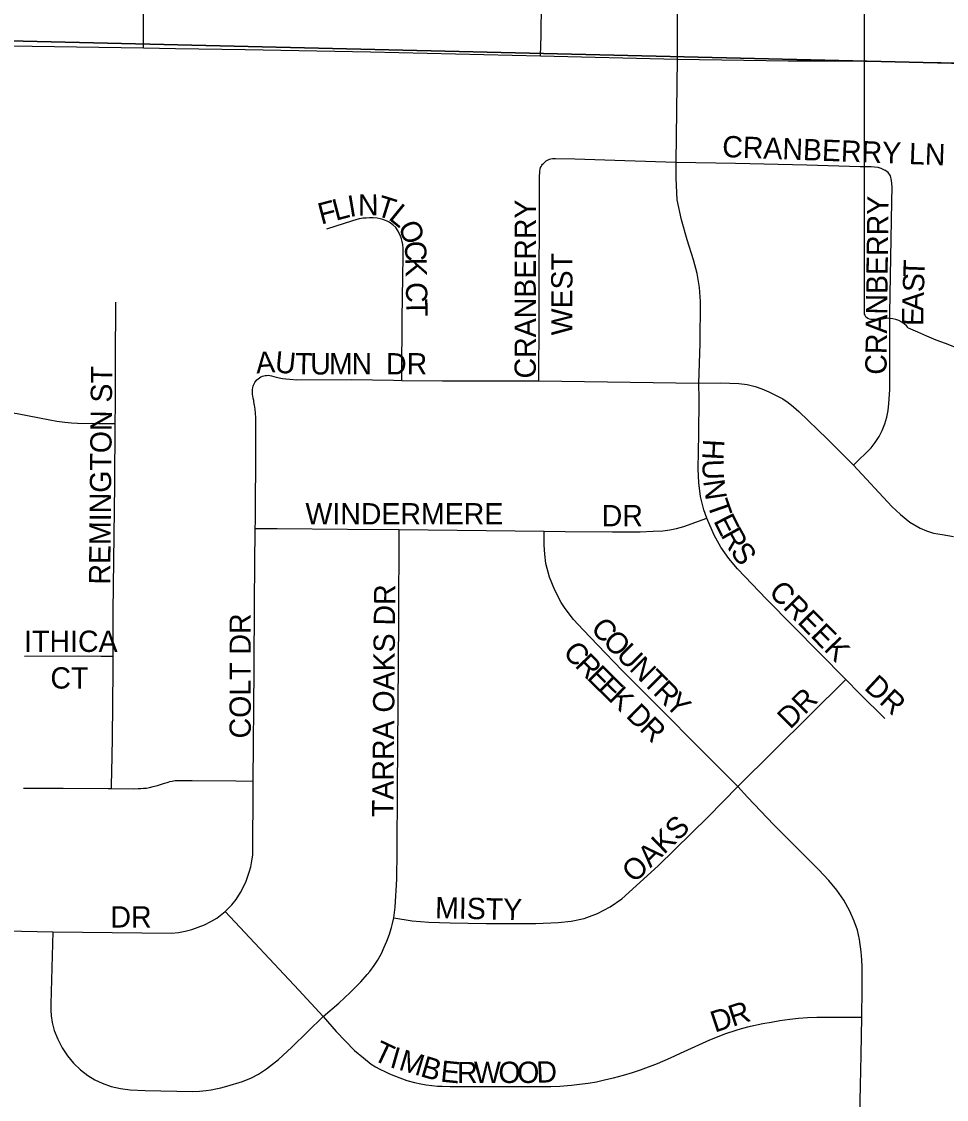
# Model space of a CAD drawing. Extents: x 1587405 to 1714697, y 1028970 to 1155083.
# Drawn here: x 1657810 to 1659980, y 1105700 to 1108229 of the extents above; entities that cross this region are included whole.
import ezdxf

# ---------------------------------------------------------------- set-up
doc = ezdxf.new("R2010")
doc.units = 0
for name, color, linetype in [('GM_X_City_Street', 7, 'Continuous'), ('GM_X_City_Street_Text', 7, 'Continuous'), ('GM_X_Section', 7, 'Continuous'), ('GM_X_State_Route', 7, 'Continuous'), ('GM_X_State_Shield', 7, 'Continuous')]:
    doc.layers.add(name, color=color, linetype=linetype)

msp = doc.modelspace()

# ---------------------------------------------------------------- linework, layer by layer
at = {"layer": 'GM_X_City_Street'}
for points in [[(1659028.2, 1108148.9), (1659029.4, 1108196.9), (1659033.1, 1108575.2), (1659032.4, 1108640.3)], [(1658096.3, 1108167.5), (1658096.6, 1108205.4), (1658097.2, 1108304.3), (1658097.5, 1108353.4), (1658096.8, 1108383.9), (1658095.4, 1108418), (1658093.1, 1108436.5), (1658089.3, 1108455.7), (1658086.7, 1108468.4), (1658084.2, 1108481.1), (1658081.8, 1108494.5), (1658080, 1108513.1), (1658079.4, 1108546.4), (1658079.2, 1108564.3)], [(1659349.6, 1108141.1), (1659349.3, 1108375.2), (1659350.8, 1108467.6), (1659350.9, 1108487.3)], [(1659346, 1107899.4), (1659349.6, 1108141.1)], [(1659034.9, 1107896.5), (1659041.3, 1107902.1), (1659044.6, 1107904.1), (1659048.7, 1107906.1), (1659052, 1107907), (1659056.3, 1107907.6), (1659063.1, 1107907.9), (1659108.8, 1107906.9), (1659225.6, 1107902.9), (1659346, 1107899.4)], [(1659346, 1107899.4), (1659485.8, 1107896.6), (1659652.8, 1107893.1), (1659778.1, 1107889.5), (1659803.5, 1107889.5), (1659819.5, 1107887.3), (1659826.5, 1107885.4), (1659836.2, 1107880.4)], [(1659399.7, 1107380.7), (1659402.2, 1107473.7), (1659403.4, 1107572.1), (1659400.8, 1107605.2), (1659395.4, 1107637.9), (1659387.2, 1107669.9), (1659372.3, 1107716.9), (1659358.4, 1107763.7), (1659348.3, 1107811.3), (1659346.3, 1107861.4), (1659346, 1107899.4)], [(1659023.7, 1107386.3), (1659025.1, 1107530.2), (1659025.6, 1107859.4), (1659025.8, 1107868), (1659026.1, 1107873.5), (1659026.3, 1107878.2), (1659027.3, 1107883), (1659028.2, 1107886.8), (1659030, 1107890.1), (1659031.3, 1107892.3), (1659032.9, 1107894.6), (1659034.9, 1107896.5)], [(1659762.4, 1107188), (1659803.5, 1107228.8), (1659813.4, 1107241.7), (1659822.2, 1107255.5), (1659829.8, 1107269.9), (1659835.7, 1107285.1), (1659840.2, 1107300.7), (1659843.4, 1107316.7), (1659845.6, 1107332.9), (1659847.5, 1107365.4), (1659848, 1107545), (1659852.2, 1107806.1), (1659852.8, 1107841.7), (1659851.7, 1107856.4), (1659849.2, 1107867.1), (1659843.5, 1107875.3), (1659836.2, 1107880.4)], [(1658702.5, 1107387.2), (1658702.6, 1107400.2), (1658703.5, 1107532.5), (1658705.6, 1107678.8), (1658705.9, 1107684.2), (1658705.9, 1107691.7), (1658705.6, 1107696.9), (1658704.7, 1107706), (1658703.5, 1107713.2), (1658701.8, 1107719.4), (1658699.7, 1107725.8), (1658693.8, 1107737.6), (1658688.1, 1107745.6), (1658681.2, 1107752.6), (1658673.2, 1107758.4), (1658668.5, 1107761), (1658664.4, 1107762.6), (1658658.1, 1107764.9), (1658651.7, 1107766.4), (1658644.8, 1107767.6), (1658635.4, 1107768.3), (1658626.6, 1107768.7), (1658619, 1107768.2), (1658611.5, 1107767.6), (1658602.7, 1107766), (1658594.9, 1107764), (1658586.8, 1107761.7), (1658525.8, 1107741.7)], [(1658030.1, 1107285.7), (1658030.4, 1107330.2), (1658030.8, 1107477.8), (1658031.1, 1107526.9), (1658031.7, 1107570.7)], [(1658358.7, 1107039.6), (1658358.8, 1107056.9), (1658360.3, 1107235.8), (1658360.3, 1107278.7), (1658359.6, 1107298.4), (1658359.1, 1107311.1), (1658358.3, 1107319), (1658357.6, 1107325.1), (1658357.1, 1107328.5), (1658355.5, 1107336.6), (1658354.9, 1107340), (1658354, 1107345.4), (1658353, 1107350), (1658352.3, 1107355.1), (1658352, 1107359.2), (1658352, 1107362.1), (1658352.3, 1107365.9), (1658353, 1107370.3), (1658353.7, 1107373.4), (1658354.7, 1107376), (1658355.9, 1107378.9), (1658357.6, 1107382), (1658359.1, 1107384.4), (1658362.4, 1107388.5), (1658368.3, 1107393.4)], [(1658368.3, 1107393.4), (1658372, 1107395.5), (1658375.6, 1107397.2), (1658379, 1107398.2), (1658381.6, 1107398.9), (1658384.8, 1107399), (1658389.2, 1107399.1), (1658392.8, 1107398.6), (1658397.1, 1107397.9), (1658402.4, 1107396.7), (1658408.6, 1107395), (1658415, 1107393.4), (1658422.3, 1107391.8), (1658430.3, 1107390.8), (1658439.9, 1107389.9), (1658456.2, 1107388.8), (1658584.5, 1107388.9), (1658683.1, 1107387.5), (1658702.5, 1107387.2)], [(1658702.5, 1107387.2), (1658798.2, 1107385.8), (1658990, 1107386.5), (1659023.7, 1107386.3)], [(1659023.7, 1107386.3), (1659399.7, 1107380.7)], [(1659418, 1107064), (1659411.2, 1107083.7), (1659403.7, 1107114.9), (1659399.5, 1107146.9), (1659398, 1107179.3), (1659399.5, 1107260.9), (1659400.2, 1107342.9), (1659399.7, 1107380.7)], [(1659399.7, 1107380.7), (1659450.8, 1107381.7), (1659493.5, 1107380.2), (1659513.1, 1107377.7), (1659531.9, 1107372.6), (1659547.5, 1107367.4), (1659563.4, 1107360.7), (1659576, 1107354.3), (1659596.2, 1107344.1), (1659609.4, 1107335.3), (1659621.9, 1107325.2), (1659633.7, 1107314.2), (1659700.6, 1107249.7), (1659762.4, 1107188)], [(1657690.1, 1107317.2), (1657715.3, 1107316.8), (1657736.5, 1107316.5), (1657757, 1107315.4), (1657773.7, 1107313.2), (1657799.6, 1107309.2), (1657876.6, 1107294.3), (1657893.4, 1107291.4), (1657912.1, 1107288.9), (1657927.6, 1107287.2), (1657941.5, 1107286.5), (1657990.5, 1107286), (1658030.1, 1107285.7)], [(1658025, 1106739.7), (1658025.1, 1106763.7), (1658024.9, 1106844.7), (1658028.8, 1107143.1), (1658030.1, 1107285.7)], [(1659762.4, 1107188), (1659852.3, 1107091.3), (1659872.8, 1107072.4), (1659894.2, 1107054.7), (1659918.5, 1107040.7), (1659933.9, 1107034), (1659949.7, 1107029), (1659970.4, 1107025.2), (1659996.9, 1107020.8)], [(1659036.2, 1107033.2), (1659085.7, 1107032.6), (1659196.7, 1107031.9), (1659261.5, 1107031.9), (1659292, 1107033.1), (1659314.9, 1107034.5), (1659331.1, 1107036.2), (1659346.9, 1107039.5), (1659364.6, 1107044.4), (1659418, 1107064)], [(1659744.4, 1106685.1), (1659558, 1106873.7), (1659490.4, 1106944.6), (1659469.5, 1106969.3), (1659451, 1106995.7), (1659435.1, 1107023.8), (1659418, 1107064)], [(1658353.7, 1106446.9), (1658356.1, 1106708.1), (1658357.1, 1106868.6), (1658358.7, 1107039.6)], [(1658358.7, 1107039.6), (1658410.1, 1107039.2), (1658575.1, 1107037.8), (1658696.6, 1107037.2)], [(1658683.4, 1106125.5), (1658687.2, 1106151.2), (1658690.9, 1106216.5), (1658691.5, 1106282), (1658692.5, 1106429.5), (1658695.3, 1106822.7), (1658696.6, 1107037.2)], [(1658696.6, 1107037.2), (1659036.2, 1107033.2)], [(1659491.2, 1106433.8), (1659219.7, 1106706.3), (1659162.7, 1106766.1), (1659128, 1106801.5), (1659105.6, 1106825.8), (1659085.5, 1106851.8), (1659076.6, 1106865.7), (1659061.4, 1106895), (1659049, 1106925.7), (1659040.8, 1106957.6), (1659037.8, 1106979.4), (1659036.5, 1107000.8), (1659036.2, 1107033.2)], [(1657817, 1106740.1), (1657944.2, 1106740.9), (1657997.2, 1106740.1), (1658025, 1106739.7)], [(1658021, 1106429.2), (1658022.2, 1106477.2), (1658022.7, 1106496.9), (1658024.2, 1106618.3), (1658025, 1106717.4), (1658025, 1106739.7)], [(1659491.2, 1106433.8), (1659744.4, 1106685.1)], [(1659835.9, 1106593.7), (1659776.6, 1106652.5), (1659744.4, 1106685.1)], [(1658021, 1106429.2), (1658071.9, 1106428.6), (1658083.8, 1106429.1), (1658089.8, 1106429.3), (1658096.7, 1106429.9), (1658103.4, 1106430.5), (1658110.4, 1106431.7), (1658119.2, 1106433.9), (1658128.9, 1106436.4), (1658145.8, 1106441.7), (1658151.6, 1106443.5), (1658154.5, 1106444.4), (1658158.5, 1106445.6), (1658163.4, 1106446.7), (1658166.7, 1106447.3), (1658170.7, 1106447.9), (1658175.4, 1106448.2), (1658210.7, 1106447.8), (1658313.2, 1106447.4), (1658353.7, 1106446.9)], [(1658336.9, 1106211.7), (1658341.4, 1106223.8), (1658344.6, 1106233.2), (1658347.9, 1106245.2), (1658350.1, 1106254.8), (1658351.4, 1106264.2), (1658352.6, 1106273), (1658353.1, 1106282.1), (1658353.3, 1106307.9), (1658353.9, 1106403.2), (1658353.7, 1106446.9)], [(1658683.4, 1106125.5), (1658727.1, 1106119.2), (1658765.6, 1106115.6), (1658816.3, 1106114.3), (1658900.6, 1106112.2), (1658966, 1106112.7), (1659016.6, 1106112.7), (1659069.2, 1106114.6), (1659100.1, 1106118.2), (1659130.2, 1106124.6), (1659161.4, 1106136.3), (1659191, 1106151.6), (1659218.8, 1106170.1), (1659304.1, 1106247.7), (1659421, 1106362.6), (1659491.2, 1106433.8)], [(1659781.6, 1105892.7), (1659782.6, 1105958.3), (1659783, 1105996.4), (1659782.8, 1106010.7), (1659781.9, 1106027.4), (1659780.6, 1106046.2), (1659776.5, 1106075), (1659771.4, 1106096.9), (1659764.1, 1106118.2), (1659753.6, 1106141.7), (1659739.4, 1106167), (1659723.1, 1106191.1), (1659704.7, 1106213.7), (1659680, 1106239.5), (1659631, 1106288.4), (1659575.4, 1106344.3), (1659513.3, 1106409.1), (1659491.2, 1106433.8)], [(1657815, 1106430.2), (1657908.2, 1106429.9), (1658013.3, 1106429.3), (1658021, 1106429.2)], [(1658288.1, 1106140.8), (1658304, 1106156.6), (1658313.6, 1106169.3), (1658323.9, 1106185.1), (1658331.8, 1106200.3), (1658336.9, 1106211.7)], [(1657883.7, 1106093.2), (1658162.3, 1106090), (1658178.3, 1106091.7), (1658194.2, 1106094.5), (1658209.8, 1106098.5), (1658225, 1106103.6), (1658239.9, 1106109.7), (1658254.3, 1106116.9), (1658268.1, 1106125.1), (1658288.1, 1106140.8)], [(1658288.1, 1106140.8), (1658461, 1105956.4), (1658518.2, 1105894.3)], [(1658518.2, 1105894.3), (1658554.7, 1105925.8), (1658581.6, 1105950.7), (1658594.2, 1105963.4), (1658606.4, 1105975.9), (1658621.5, 1105992.7), (1658627.4, 1106000.2), (1658637.6, 1106014), (1658645.5, 1106026.1), (1658654.5, 1106042.4), (1658661.2, 1106057), (1658667.2, 1106070.8), (1658673.4, 1106087.4), (1658675.3, 1106093), (1658678.5, 1106102.9), (1658681, 1106112.4), (1658683.4, 1106125.5)], [(1657113.7, 1106069.7), (1657148.9, 1106069.6), (1657250.4, 1106068.2), (1657298.2, 1106068.9), (1657328.3, 1106069.3), (1657342.3, 1106069.5), (1657357.6, 1106070.6), (1657375.8, 1106073.2), (1657406.5, 1106079.7), (1657433.3, 1106088.7), (1657456.9, 1106095.7), (1657475.3, 1106099.6), (1657488.1, 1106100.7), (1657587.6, 1106099.6), (1657883.7, 1106093.2)], [(1657883.7, 1106093.2), (1657878.9, 1105924.2), (1657878.9, 1105909.3), (1657879.6, 1105895.7), (1657881.9, 1105880), (1657887, 1105861.7), (1657895.1, 1105840.8), (1657905.4, 1105820.9), (1657917.9, 1105802.4), (1657932.3, 1105785.2), (1657948.4, 1105769.5), (1657965.9, 1105755.7), (1657982.2, 1105745.7), (1657999.5, 1105737.6), (1658020.7, 1105730.2), (1658042.6, 1105725.1), (1658064.8, 1105722), (1658100.5, 1105720.3), (1658211.6, 1105718.4), (1658227.6, 1105719.2), (1658243.5, 1105720.9), (1658255.5, 1105722.5), (1658265.9, 1105724.4), (1658277.5, 1105726.7), (1658292.1, 1105730.6), (1658328.7, 1105742), (1658349.6, 1105750.1), (1658366.5, 1105758.9), (1658385.2, 1105771.4), (1658413.1, 1105793.7), (1658444.4, 1105822.1), (1658518.2, 1105894.3)], [(1658518.2, 1105894.3), (1658548.4, 1105858.8), (1658591.7, 1105814.8), (1658612.8, 1105797.1), (1658630.6, 1105782.8), (1658640.7, 1105776.4), (1658651, 1105770.5), (1658664, 1105764.5), (1658673.8, 1105760.1), (1658687.9, 1105754.3), (1658714.3, 1105744.5), (1658732.4, 1105739.4), (1658747.2, 1105736.1), (1658759.5, 1105733.6), (1658772.7, 1105732.2), (1658786.3, 1105731), (1658797.3, 1105730.6), (1658815.7, 1105729.9), (1659052, 1105729.7), (1659073.3, 1105730.8), (1659100.9, 1105733.1), (1659119.4, 1105735.4), (1659139.7, 1105737.9), (1659159.1, 1105741.1), (1659181.3, 1105746.1), (1659199.4, 1105750.2), (1659222.4, 1105756.5), (1659244, 1105763), (1659262.9, 1105769.1), (1659302.6, 1105784), (1659332.9, 1105797), (1659356.4, 1105808), (1659408, 1105831.8), (1659425.2, 1105839.8), (1659443.1, 1105847), (1659460.3, 1105853.3), (1659486.9, 1105862.4), (1659499.9, 1105866.2), (1659520.6, 1105871.7), (1659549.4, 1105878), (1659569.1, 1105881.4), (1659589.4, 1105884.8), (1659612.8, 1105888.1), (1659633.1, 1105890.2), (1659654.3, 1105891.8), (1659676.7, 1105893), (1659768.3, 1105892.7), (1659781.6, 1105892.7)], [(1659777.3, 1105601.6), (1659777.4, 1105660), (1659778.7, 1105732.1), (1659780.3, 1105804.3), (1659781.6, 1105892.7)]]:
    msp.add_lwpolyline(points, dxfattribs=at)
at = {"layer": 'GM_X_Section'}
for points in [[(1661579.6, 1113384), (1661543.6, 1108095.1), (1656163.1, 1108222.1), (1656195.7, 1113439)], [(1656163.1, 1108222.1), (1661543.6, 1108095.1), (1661485.6, 1102806.5), (1656161.5, 1102928.9)]]:
    msp.add_lwpolyline(points, close=True, dxfattribs=at)
at = {"layer": 'GM_X_State_Route'}
msp.add_lwpolyline([(1656035.7, 1108199.5), (1656325.2, 1108195.9), (1656356, 1108195.6), (1656552, 1108193.7), (1656869.5, 1108188.3), (1656953.2, 1108186.9), (1656992.7, 1108184.8), (1657126.1, 1108182), (1657172.6, 1108181), (1657520.3, 1108176), (1657699.9, 1108173.4), (1657729.2, 1108173), (1658096.3, 1108167.5), (1658171.1, 1108166.4), (1658334.8, 1108163.8), (1658629.3, 1108158.4), (1659028.2, 1108148.9), (1659349.6, 1108141.1), (1659608.8, 1108137.4), (1659742.5, 1108137.3), (1660013.6, 1108132.7)], dxfattribs=at)
at = {"layer": 'GM_X_State_Shield'}
msp.add_line((1659787.2, 1108605.7), (1659787.2, 1107549.1), dxfattribs=at)
for centre, major_axis, start_param, end_param in [((1659807.3, 1107546.8), (20.3, 0), 3.00124, 4.508301), ((1659810.4, 1107654.9), (155.2, 0), 4.665946, 4.897461), ((1659842.2, 1107488.1), (56, 0), 0.519207, 1.627899), ((1660548.8, 1108437.4), (1332.7, 0), 4.195997, 4.488961)]:
    msp.add_ellipse(centre, major_axis=major_axis, ratio=0.8, start_param=start_param, end_param=end_param, dxfattribs=at)

# ---------------------------------------------------------------- texts
at = {"layer": 'GM_X_City_Street_Text'}
for s, rotation, p in [('CRANBERRY LN', 357.8368, (1659453.7, 1107911.5)), ('N', 0.5683, (1658599.9, 1107773.8)), ('F', 14.6657, (1658513.3, 1107752.7)), ('L', 14.7212, (1658547.4, 1107761.6)), ('I', 9.5701, (1658580.2, 1107770.3)), ('T', 342.6623, (1658639.8, 1107774.8)), ('L', 320.824, (1658669, 1107766.7)), ('CRANBERRY', 90, (1659017, 1107391.7)), ('CRANBERRY', 89.3271, (1659839.8, 1107400.3)), ('O', 293.4942, (1658692.5, 1107749.4)), ('C', 272.7945, (1658709, 1107713.7)), ('WEST', 90, (1659103, 1107492.9)), ('K', 271.0055, (1658710.9, 1107674.6)), ('T', 87.978, (1659928.8, 1107628.8)), ('S', 88.0053, (1659927.6, 1107593.6)), ('C', 271.02, (1658711.9, 1107617.3)), ('T', 271.0247, (1658712.6, 1107577.7)), ('A', 88.2729, (1659926.2, 1107549.7)), ('E', 89.235, (1659925.8, 1107514.7)), ('A', 4.1557, (1658361.6, 1107403.2)), ('U', 354.1546, (1658403.2, 1107406.4)), ('T', 359.1911, (1658451.8, 1107401.6)), ('U', 359.9703, (1658487.7, 1107401.1)), ('M', 0.0001, (1658531.7, 1107401.1)), ('N', 0, (1658584.5, 1107401.1)), ('DR', 0, (1658665.6, 1107401.1)), ('REMINGTON ST', 89.4383, (1658018.2, 1106907.8)), ('H', 266.6977, (1659409.8, 1107250.2)), ('U', 272.2249, (1659407.2, 1107201)), ('N', 278.2373, (1659409.4, 1107151.4)), ('WINDERMERE', 0, (1658476.4, 1107049.1)), ('DR', 0, (1659171.6, 1107044.7)), ('T', 289.2046, (1659418.2, 1107097.7)), ('E', 297.0781, (1659432.7, 1107057.5)), ('R', 299.1728, (1659449.7, 1107024.4)), ('S', 304.797, (1659471.8, 1106985.3)), ('CREEK', 314.2752, (1659561.1, 1106887.9)), ('TARRA OAKS DR', 89.4885, (1658682.6, 1106362.2)), ('COLT DR', 90, (1658348.2, 1106546.9)), ('C', 311.4258, (1659143.6, 1106803.7)), ('ITHICA', 0, (1657816.4, 1106749.9)), ('O', 314.3622, (1659171.7, 1106771.9)), ('C', 311.924, (1659078.4, 1106747.6)), ('U', 314.9992, (1659202.9, 1106740)), ('R', 314.4342, (1659106.5, 1106716.4)), ('N', 314.9992, (1659234, 1106708.9)), ('CT', 0, (1657878, 1106663.9)), ('E', 315.261, (1659134.8, 1106687.5)), ('T', 315, (1659265.2, 1106677.8)), ('E', 315.6506, (1659160, 1106662.5)), ('R', 315, (1659290.1, 1106652.9)), ('DR', 317.1199, (1659785.2, 1106663.8)), ('K', 315.668, (1659185.2, 1106637.9)), ('Y', 315, (1659318.1, 1106624.9)), ('DR', 45, (1659613.7, 1106566.7)), ('D', 315.6955, (1659226.2, 1106597.9)), ('R', 315.687, (1659257.7, 1106567.2)), ('OAKS', 44.172, (1659248.4, 1106205.8)), ('DR', 0, (1658018.8, 1106103.1)), ('MISTY', 358.6647, (1658780.2, 1106125.1)), ('R', 17.9972, (1659478.7, 1105869.9)), ('D', 18.2552, (1659436.9, 1105856.2)), ('T', 334.7669, (1658631.9, 1105794.1)), ('I', 344.0169, (1658672, 1105776)), ('M', 343.3391, (1658693, 1105770)), ('B', 343.6179, (1658743.8, 1105754.8)), ('E', 354.276, (1658791.8, 1105741.7)), ('R', 0.0653, (1658832.3, 1105737.9)), ('W', 0.1951, (1658872, 1105738)), ('O', 0.1967, (1658929.2, 1105738.2)), ('O', 0.1967, (1658973.2, 1105738.3)), ('D', 2.5289, (1659019.4, 1105738.5))]:
    msp.add_text(s, height=50, rotation=rotation, dxfattribs=at).set_placement(p)

doc.saveas('drawing.dxf')
